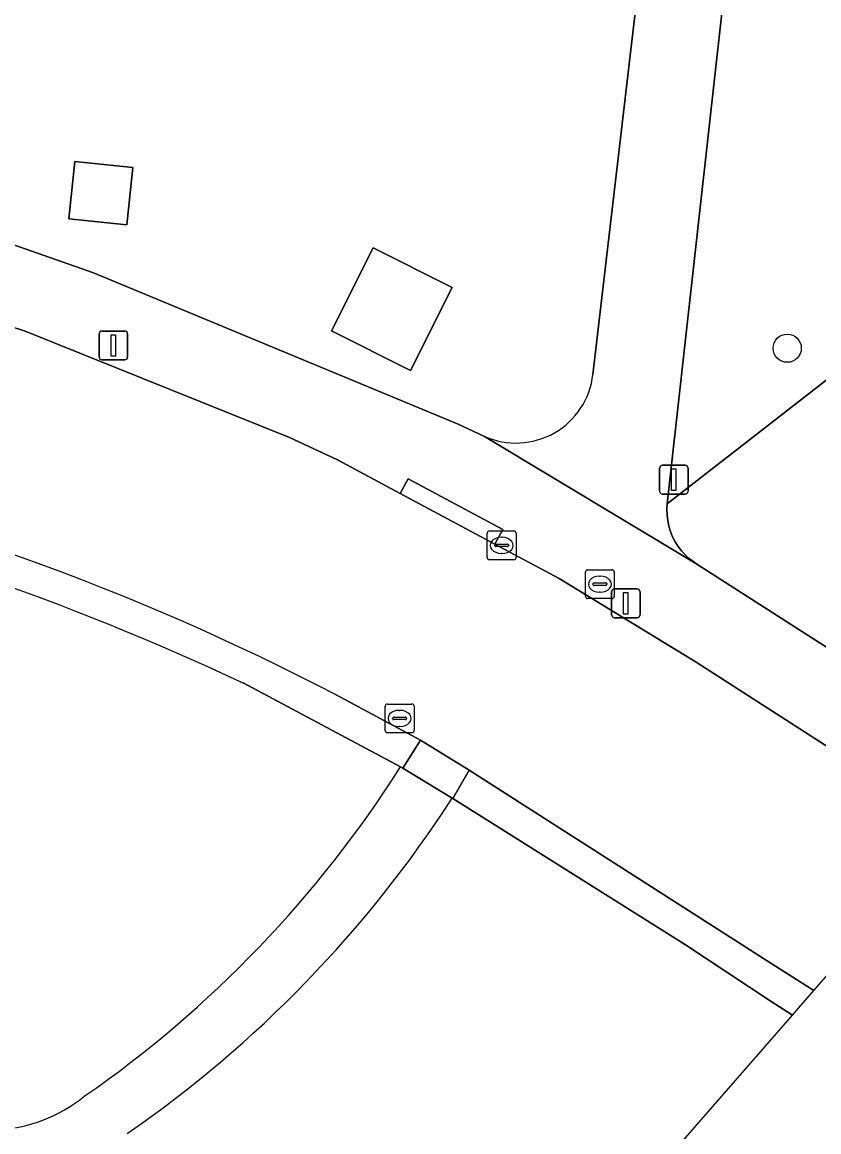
# Model space of a CAD drawing. Extents: x 161928 to 163071, y 386474 to 387428.
# Drawn here: x 162705.03 to 162732.69, y 386900.38 to 386938.92 of the extents above; entities that cross this region are included whole.
import ezdxf

# ---------------------------------------------------------------- set-up
doc = ezdxf.new("R2010")
doc.units = 0
for name, color, linetype in [('IMGEO_Afsluitpaal', 7, 'Continuous'), ('IMGEO_Boom', 7, 'Continuous'), ('IMGEO_Erf', 7, 'Continuous'), ('IMGEO_Groenvoorziening', 7, 'Continuous'), ('IMGEO_Kolk', 7, 'Continuous'), ('IMGEO_Lichtmast', 7, 'Continuous'), ('IMGEO_Pand', 7, 'Continuous'), ('IMGEO_Rijbaan_lokaal_gesloten', 7, 'Continuous'), ('IMGEO_Rioolput', 7, 'Continuous'), ('IMGEO_Voetpad_gesloten', 7, 'Continuous'), ('IMGEO_Voetpad_open', 7, 'Continuous')]:
    doc.layers.add(name, color=color, linetype=linetype)

msp = doc.modelspace()

# ---------------------------------------------------------------- linework, layer by layer
at = {"layer": 'IMGEO_Afsluitpaal'}
for p, q in [((162727.159, 386922.63), (162727.159, 386923.43)), ((162727.159, 386923.43), (162727.159, 386922.63)), ((162727.259, 386923.53), (162728.049, 386923.53)), ((162728.049, 386923.53), (162727.259, 386923.53)), ((162728.149, 386923.43), (162728.149, 386922.63)), ((162728.149, 386922.63), (162728.149, 386923.43)), ((162728.049, 386922.53), (162727.259, 386922.53)), ((162727.259, 386922.53), (162728.049, 386922.53))]:
    msp.add_line(p, q, dxfattribs=at)
msp.add_lwpolyline([(162727.579, 386923.405), (162727.729, 386923.405), (162727.729, 386922.655), (162727.579, 386922.655), (162727.579, 386923.405)], dxfattribs=at)
for centre, start, end in [((162727.259, 386923.43), 90, 180), ((162727.259, 386923.43), 90, 180), ((162728.049, 386923.43), 0, 90), ((162728.049, 386923.43), 360, 90), ((162727.259, 386922.63), 180, 270), ((162727.259, 386922.63), 180, 270), ((162728.049, 386922.63), 270, 0), ((162728.049, 386922.63), 270, 0)]:
    msp.add_arc(centre, 0.1, start, end, dxfattribs=at)
at = {"layer": 'IMGEO_Boom'}
msp.add_circle((162731.591, 386927.598), 0.489, dxfattribs=at)
at = {"layer": 'IMGEO_Erf'}
for points in [[(162724.846, 386926.688), (162727.223, 386947.077), (162722.253, 386947.616), (162717.889, 386948.089), (162718.076, 386950.035), (162711.367, 386950.762), (162704.656, 386951.49), (162697.945, 386952.217), (162691.234, 386952.945), (162689.35, 386953.149), (162684.379, 386953.688), (162685.279, 386961.984)], [(162681.995, 386936.343), (162683.254, 386936.052), (162691.725, 386935.031), (162698.4, 386933.375), (162704.901, 386931.13), (162707.501, 386930.212), (162720.167, 386924.96), (162721.08, 386924.534)]]:
    msp.add_lwpolyline(points, dxfattribs=at)
for points in [[(162708.868, 386933.877), (162708.66, 386931.888), (162706.651, 386932.098), (162706.858, 386934.087)], [(162719.962, 386929.707), (162718.512, 386926.819), (162715.766, 386928.198), (162717.217, 386931.086)]]:
    msp.add_lwpolyline(points, close=True, dxfattribs=at)
msp.add_arc((162722.171, 386926.995), 2.692, 246.0808, 353.4548, dxfattribs=at)
at = {"layer": 'IMGEO_Groenvoorziening'}
for points in [[(162764.875, 387000.002), (162732.493, 386967.738), (162727.428, 386922.197), (162740.165, 386932.107), (162739.98, 386932.355), (162739.862, 386932.554), (162739.761, 386932.764), (162739.68, 386932.981), (162739.619, 386933.205), (162739.578, 386933.434), (162739.557, 386933.665), (162742.231, 386959.597), (162742.55, 386961.442), (162743.104, 386963.23), (162743.55, 386964.27), (162744.158, 386965.414), (162744.866, 386966.499), (162745.668, 386967.516), (162746.558, 386968.458), (162760.645, 386982.09)], [(162718.163, 386913.055), (162712.699, 386915.968)], [(162719.188, 386890.012), (162726.862, 386898.803), (162731.775, 386904.431), (162731.775, 386904.431), (162731.003, 386904.922), (162728.028, 386906.892), (162719.981, 386911.951), (162719.955, 386911.967)]]:
    msp.add_lwpolyline(points, dxfattribs=at)
msp.add_lwpolyline([(162738.864, 386913.421), (162747.703, 386925.615), (162747.673, 386925.641), (162740.165, 386932.107), (162727.428, 386922.197), (162727.415, 386922.002), (162727.42, 386921.806), (162727.442, 386921.612), (162727.482, 386921.42), (162727.539, 386921.233), (162727.612, 386921.051), (162727.701, 386920.877), (162727.805, 386920.711), (162727.923, 386920.555), (162728.055, 386920.411), (162728.2, 386920.279), (162728.355, 386920.16), (162728.42, 386920.117), (162738.828, 386913.444)], close=True, dxfattribs=at)
for centre, radius, start, end in [((162672.634, 386830.357), 94.522, 64.92101, 77.16673), ((162684.357, 386934.496), 40.032, 304.7655, 327.6156), ((162685.068, 386934.457), 41.508, 304.6568, 327.1916), ((162703.892, 386905.649), 5.21, 236.797, 309.1836)]:
    msp.add_arc(centre, radius, start, end, dxfattribs=at)
at = {"layer": 'IMGEO_Kolk'}
for p, q in [((162721.177, 386920.324), (162721.177, 386921.176)), ((162721.252, 386921.25), (162722.104, 386921.25)), ((162722.178, 386921.176), (162722.178, 386920.324)), ((162721.436, 386920.744), (162721.436, 386920.756)), ((162721.874, 386920.707), (162721.476, 386920.707)), ((162721.479, 386920.793), (162721.877, 386920.793)), ((162721.665, 386921.03), (162721.69, 386921.03)), ((162721.92, 386920.756), (162721.92, 386920.744)), ((162721.688, 386920.47), (162721.663, 386920.47)), ((162722.104, 386920.25), (162721.252, 386920.25)), ((162717.631, 386914.312), (162717.631, 386915.164)), ((162717.706, 386915.238), (162718.558, 386915.238)), ((162718.119, 386915.018), (162718.144, 386915.018)), ((162718.632, 386915.164), (162718.632, 386914.312)), ((162717.89, 386914.732), (162717.89, 386914.744)), ((162718.328, 386914.695), (162717.93, 386914.695)), ((162717.933, 386914.781), (162718.331, 386914.781)), ((162718.374, 386914.744), (162718.374, 386914.732)), ((162718.558, 386914.238), (162717.706, 386914.238)), ((162718.142, 386914.458), (162718.117, 386914.458))]:
    msp.add_line(p, q, dxfattribs=at)
for points in [[(162721.177, 386920.324), (162721.177, 386921.176)], [(162721.252, 386921.25), (162722.104, 386921.25)], [(162722.178, 386921.176), (162722.178, 386920.324)], [(162722.104, 386920.25), (162721.252, 386920.25)], [(162717.631, 386914.312), (162717.631, 386915.164)], [(162717.706, 386915.238), (162718.558, 386915.238)], [(162718.632, 386915.164), (162718.632, 386914.312)], [(162718.558, 386914.238), (162717.706, 386914.238)]]:
    msp.add_lwpolyline(points, dxfattribs=at)
for centre, radius, start, end in [((162721.254, 386921.174), 0.0765, 91.552, 178.448), ((162721.254, 386921.174), 0.0765, 91.552, 178.448), ((162722.102, 386921.174), 0.0765, 1.552, 88.448), ((162722.102, 386921.174), 0.0765, 1.552, 88.448), ((162721.476, 386920.753), 0.0403, 85.8775, 175.7526), ((162721.473, 386920.743), 0.0366, 178.938, 274.7102), ((162721.877, 386920.75), 0.043, 264.8664, 352.4533), ((162721.881, 386920.755), 0.0386, 1.7309, 96.639), ((162721.254, 386920.326), 0.0765, 181.552, 268.448), ((162721.254, 386920.326), 0.0765, 181.552, 268.448), ((162722.102, 386920.326), 0.0765, 271.552, 358.448), ((162722.102, 386920.326), 0.0765, 271.552, 358.448), ((162717.708, 386915.162), 0.0765, 91.552, 178.448), ((162717.708, 386915.162), 0.0765, 91.552, 178.448), ((162718.556, 386915.162), 0.0765, 1.552, 88.448), ((162718.556, 386915.162), 0.0765, 1.552, 88.448), ((162717.93, 386914.741), 0.0403, 85.8775, 175.7526), ((162717.927, 386914.731), 0.0366, 178.938, 274.7102), ((162718.331, 386914.738), 0.043, 264.8664, 352.4533), ((162718.335, 386914.743), 0.0386, 1.7309, 96.639), ((162717.708, 386914.314), 0.0765, 181.552, 268.448), ((162717.708, 386914.314), 0.0765, 181.552, 268.448), ((162718.556, 386914.314), 0.0765, 271.552, 358.448), ((162718.556, 386914.314), 0.0765, 271.552, 358.448)]:
    msp.add_arc(centre, radius, start, end, dxfattribs=at)
for centre, major_axis, ratio, start_param, end_param in [((162721.664, 386920.75), (-0.387, 0.002), 0.722429, 4.712389, 7.853982), ((162721.689, 386920.75), (-0.39, 0.002), 0.717154, 1.570796, 4.712389), ((162718.118, 386914.738), (-0.387, 0.002), 0.722429, 4.712389, 7.853982), ((162718.143, 386914.738), (-0.39, 0.002), 0.717154, 1.570796, 4.712389)]:
    msp.add_ellipse(centre, major_axis=major_axis, ratio=ratio, start_param=start_param, end_param=end_param, dxfattribs=at)
at = {"layer": 'IMGEO_Lichtmast'}
for p, q in [((162707.698, 386927.293), (162707.698, 386928.093)), ((162707.698, 386928.093), (162707.698, 386927.293)), ((162707.798, 386928.193), (162708.588, 386928.193)), ((162708.588, 386928.193), (162707.798, 386928.193)), ((162708.688, 386928.093), (162708.688, 386927.293)), ((162708.688, 386927.293), (162708.688, 386928.093)), ((162708.588, 386927.193), (162707.798, 386927.193)), ((162707.798, 386927.193), (162708.588, 386927.193)), ((162725.591, 386919.236), (162726.381, 386919.236)), ((162726.381, 386919.236), (162725.591, 386919.236)), ((162725.491, 386918.336), (162725.491, 386919.136)), ((162725.491, 386919.136), (162725.491, 386918.336)), ((162726.481, 386919.136), (162726.481, 386918.336)), ((162726.481, 386918.336), (162726.481, 386919.136)), ((162726.381, 386918.236), (162725.591, 386918.236)), ((162725.591, 386918.236), (162726.381, 386918.236))]:
    msp.add_line(p, q, dxfattribs=at)
for points in [[(162708.118, 386928.068), (162708.268, 386928.068), (162708.268, 386927.318), (162708.118, 386927.318), (162708.118, 386928.068)], [(162725.911, 386919.111), (162726.061, 386919.111), (162726.061, 386918.361), (162725.911, 386918.361), (162725.911, 386919.111)]]:
    msp.add_lwpolyline(points, dxfattribs=at)
for centre, start, end in [((162707.798, 386928.093), 90, 180), ((162707.798, 386928.093), 90, 180), ((162708.588, 386928.093), 0, 90), ((162708.588, 386928.093), 360, 90), ((162707.798, 386927.293), 180, 270), ((162707.798, 386927.293), 180, 270), ((162708.588, 386927.293), 270, 0), ((162708.588, 386927.293), 270, 0), ((162725.591, 386919.136), 90, 180), ((162725.591, 386919.136), 90, 180), ((162726.381, 386919.136), 0, 90), ((162726.381, 386919.136), 360, 90), ((162725.591, 386918.336), 180, 270), ((162725.591, 386918.336), 180, 270), ((162726.381, 386918.336), 270, 0), ((162726.381, 386918.336), 270, 0)]:
    msp.add_arc(centre, 0.1, start, end, dxfattribs=at)
at = {"layer": 'IMGEO_Pand'}
for points in [[(162708.868, 386933.877), (162706.858, 386934.087), (162706.651, 386932.098), (162708.66, 386931.888)], [(162719.962, 386929.707), (162717.217, 386931.086), (162715.766, 386928.198), (162718.512, 386926.819)]]:
    msp.add_lwpolyline(points, close=True, dxfattribs=at)
at = {"layer": 'IMGEO_Rijbaan_lokaal_gesloten'}
for points in [[(162732.519, 386905.283), (162735.144, 386908.29), (162737.16, 386911.071), (162737.124, 386911.094), (162728.427, 386916.69), (162723.673, 386919.593), (162721.439, 386920.791), (162718.157, 386922.55), (162715.971, 386923.722), (162714.314, 386924.498), (162705.125, 386928.189), (162700.468, 386929.707), (162693.691, 386931.533), (162690.967, 386932.149), (162684.51, 386933.084), (162681.845, 386933.393), (162681.109, 386927.949), (162680.761, 386925.379), (162689.353, 386924.27), (162693.558, 386923.541)], [(162715.903, 386915.565), (162718.856, 386913.987), (162720.553, 386912.936), (162731.182, 386906.136), (162732.519, 386905.283)]]:
    msp.add_lwpolyline(points, dxfattribs=at)
msp.add_arc((162676.075, 386839.275), 86.061, 62.43299, 78.27918, dxfattribs=at)
at = {"layer": 'IMGEO_Rioolput'}
for p, q in [((162724.586, 386918.976), (162724.586, 386919.828)), ((162724.661, 386919.902), (162725.513, 386919.902)), ((162725.074, 386919.682), (162725.099, 386919.682)), ((162725.587, 386919.828), (162725.587, 386918.976)), ((162724.845, 386919.396), (162724.845, 386919.408)), ((162725.283, 386919.359), (162724.885, 386919.359)), ((162724.888, 386919.445), (162725.286, 386919.445)), ((162725.329, 386919.408), (162725.329, 386919.396)), ((162725.513, 386918.902), (162724.661, 386918.902)), ((162725.097, 386919.122), (162725.072, 386919.122))]:
    msp.add_line(p, q, dxfattribs=at)
for points in [[(162724.586, 386918.976), (162724.586, 386919.828)], [(162724.661, 386919.902), (162725.513, 386919.902)], [(162725.587, 386919.828), (162725.587, 386918.976)], [(162725.513, 386918.902), (162724.661, 386918.902)]]:
    msp.add_lwpolyline(points, dxfattribs=at)
for centre, radius, start, end in [((162724.663, 386919.826), 0.0765, 91.552, 178.448), ((162724.663, 386919.826), 0.0765, 91.552, 178.448), ((162725.511, 386919.826), 0.0765, 1.552, 88.448), ((162725.511, 386919.826), 0.0765, 1.552, 88.448), ((162724.885, 386919.405), 0.0403, 85.8775, 175.7526), ((162724.882, 386919.395), 0.0366, 178.938, 274.7102), ((162725.286, 386919.402), 0.043, 264.8664, 352.4533), ((162725.29, 386919.407), 0.0386, 1.7309, 96.639), ((162724.663, 386918.978), 0.0765, 181.552, 268.448), ((162724.663, 386918.978), 0.0765, 181.552, 268.448), ((162725.511, 386918.978), 0.0765, 271.552, 358.448), ((162725.511, 386918.978), 0.0765, 271.552, 358.448)]:
    msp.add_arc(centre, radius, start, end, dxfattribs=at)
for centre, major_axis, ratio, start_param, end_param in [((162725.073, 386919.402), (-0.387, 0.002), 0.722429, 4.712389, 7.853982), ((162725.098, 386919.402), (-0.39, 0.002), 0.717154, 1.570796, 4.712389)]:
    msp.add_ellipse(centre, major_axis=major_axis, ratio=ratio, start_param=start_param, end_param=end_param, dxfattribs=at)
at = {"layer": 'IMGEO_Voetpad_gesloten'}
msp.add_lwpolyline([(162719.955, 386911.967), (162718.247, 386913.004), (162718.163, 386913.055)], dxfattribs=at)
for centre, radius, start, end in [((162684.357, 386934.496), 40.032, 304.7655, 327.6156), ((162685.068, 386934.457), 41.508, 304.6568, 327.1916), ((162703.892, 386905.649), 5.21, 236.797, 309.1836)]:
    msp.add_arc(centre, radius, start, end, dxfattribs=at)
at = {"layer": 'IMGEO_Voetpad_open'}
for points in [[(162721.08, 386924.534), (162728.42, 386920.117), (162728.355, 386920.16), (162728.2, 386920.279), (162728.055, 386920.411), (162727.923, 386920.555), (162727.805, 386920.711), (162727.701, 386920.877), (162727.612, 386921.051), (162727.539, 386921.233), (162727.482, 386921.42), (162727.442, 386921.612), (162727.42, 386921.806), (162727.415, 386922.002), (162727.428, 386922.197), (162732.493, 386967.738), (162733.062, 386972.835), (162736.14, 387000), (162742.11, 387053.173)], [(162728.413, 386958.474), (162727.924, 386953.541), (162727.223, 386947.077), (162724.846, 386926.688)], [(162738.864, 386913.421), (162738.828, 386913.444), (162728.42, 386920.117), (162721.08, 386924.534), (162720.167, 386924.96), (162707.501, 386930.212), (162704.901, 386931.13), (162698.4, 386933.375), (162691.725, 386935.031), (162683.254, 386936.052), (162681.995, 386936.343), (162674.896, 386937.136)], [(162679.938, 386933.646), (162681.845, 386933.393), (162684.51, 386933.084), (162690.967, 386932.149), (162693.691, 386931.533), (162700.468, 386929.707), (162705.125, 386928.189), (162714.314, 386924.498), (162715.971, 386923.722), (162718.157, 386922.55), (162718.43, 386923.06), (162721.713, 386921.301), (162721.439, 386920.791), (162723.673, 386919.593), (162728.427, 386916.69), (162737.124, 386911.094), (162737.16, 386911.071), (162738.864, 386913.421)], [(162712.699, 386915.968), (162718.163, 386913.055), (162718.247, 386913.004), (162718.856, 386913.987), (162715.903, 386915.565)], [(162731.775, 386904.431), (162732.519, 386905.283), (162731.182, 386906.136), (162720.553, 386912.936), (162719.981, 386911.951), (162728.028, 386906.892), (162731.003, 386904.922), (162731.775, 386904.431), (162731.775, 386904.431)]]:
    msp.add_lwpolyline(points, dxfattribs=at)
for points in [[(162721.439, 386920.791), (162721.713, 386921.301), (162718.43, 386923.06), (162718.157, 386922.55)], [(162718.856, 386913.987), (162718.247, 386913.004), (162719.955, 386911.967), (162719.981, 386911.951), (162720.553, 386912.936)]]:
    msp.add_lwpolyline(points, close=True, dxfattribs=at)
for centre, radius, start, end in [((162722.171, 386926.995), 2.692, 246.0808, 353.4548), ((162676.075, 386839.275), 86.061, 62.43299, 78.27918), ((162672.634, 386830.357), 94.522, 64.92101, 77.16673)]:
    msp.add_arc(centre, radius, start, end, dxfattribs=at)

doc.saveas('drawing.dxf')
